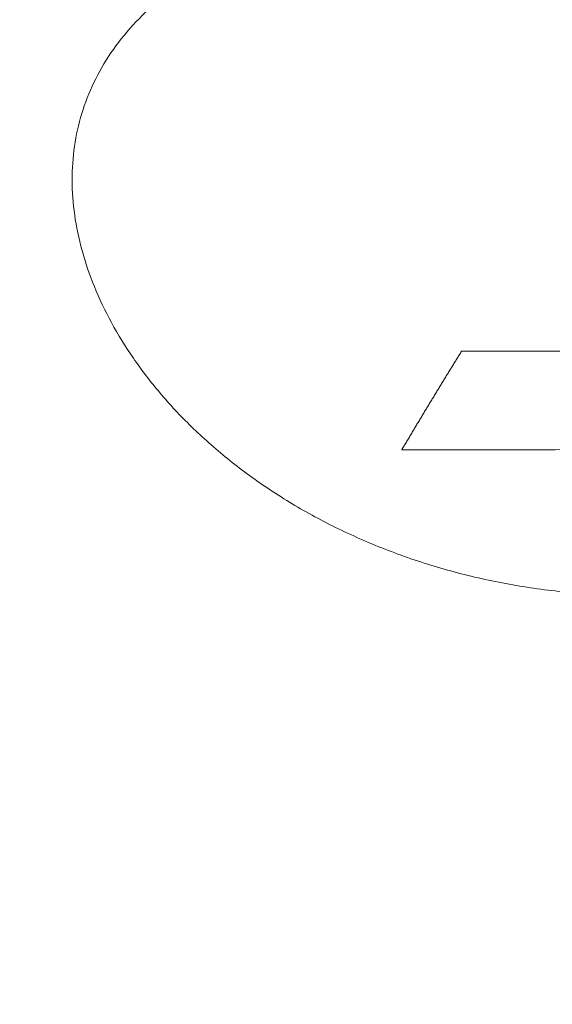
# Model space of a CAD drawing. Header units: millimetres. Extents: x 0 to 594, y 0 to 420.
# Tile 581 of 656: x 302.11 to 304.62, y 367.28 to 371.92. Entities that reach past the tile are written whole.
import ezdxf

# ---------------------------------------------------------------- set-up
doc = ezdxf.new("R2010")
doc.units = ezdxf.units.MM
doc.layers.add('1', color=7, linetype='Continuous', true_color=0xffffff)
doc.styles.add('Arial Unicode MS', font='txt')
doc.dimstyles.get("Standard").update_dxf_attribs({"dimtxt": 0.18, "dimasz": 0.18, "dimexe": 0.18, "dimexo": 0.0625, "dimgap": 0.09, "dimtad": 0, "dimtih": 1, "dimtoh": 1, "dimdec": 4, "dimzin": 0, "dimdsep": 46, "dimtxsty": 'Standard', "dimcen": 0.09, "dimadec": 0, "dimazin": 0, "dimtfac": 1, "dimtdec": 4, "dimtofl": 0, "dimtmove": 0, "dimatfit": 3, "dimfxl": 0, "dimtolj": 1, "dimtzin": 0, "dimarcsym": 0})

# ---------------------------------------------------------------- blocks, each defined once
blk = doc.blocks.new('_U2')
at = {"layer": '1', "color": 18, "lineweight": 13}
for p, q in [((142.3008, 334.4792), (142.3008, 394.7968)), ((368.28, 363.0393), (368.28, 394.7968)), ((142.3008, 392.7968), (235.4192, 392.7968)), ((368.28, 392.7968), (275.1617, 392.7968))]:
    blk.add_line(p, q, dxfattribs=at)
at = {"layer": '1', "color": 18}
for points in [[(142.3008, 392.7968), (145.8008, 393.7346), (145.8008, 391.8589)], [(368.28, 392.7968), (364.78, 391.8589), (364.78, 393.7346)]]:
    blk.add_solid(points, dxfattribs=at)
at = {"layer": '1', "color": 18, "linetype": 'Continuous', "lineweight": 13, "char_height": 2.5, "attachment_point": 7, "line_spacing_factor": 1.047437, "style": 'Arial Unicode MS'}
for s, insert in [('\\fArial Unicode MS|b0|i0;\\W1.0000; LIFT POINT SPAN', (244.1567, 390.9192)), ('\\fArial Unicode MS|b0|i0;\\W1.0000;4.5', (237.0517, 390.9192))]:
    blk.add_mtext(s, dxfattribs=dict(at, insert=insert))

msp = doc.modelspace()

# ---------------------------------------------------------------- linework, layer by layer
at = {"layer": '1', "color": 155, "linetype": 'Continuous', "lineweight": 13}
for points, knots in [([(305.0072, 369.2041), (304.9171, 369.204), (304.8266, 369.2076), (304.6466, 369.2221), (304.557, 369.2331), (304.3802, 369.2622), (304.2929, 369.2804), (304.1215, 369.3236), (304.0374, 369.3486), (303.873, 369.405), (303.7927, 369.4365), (303.637, 369.5051), (303.5616, 369.5423), (303.4165, 369.6219), (303.3468, 369.6643), (303.2137, 369.7533), (303.1503, 369.8), (303.0303, 369.897), (302.9738, 369.9472), (302.8679, 370.0505), (302.8185, 370.1035), (302.7271, 370.2115), (302.6851, 370.2664), (302.6086, 370.3776), (302.5741, 370.4338), (302.5126, 370.5467), (302.4857, 370.6034), (302.4395, 370.7167), (302.4202, 370.7733), (302.3892, 370.886), (302.3776, 370.942), (302.3619, 371.0529), (302.3579, 371.1077), (302.3577, 371.216), (302.3614, 371.2693), (302.3765, 371.3741), (302.3879, 371.4254), (302.4184, 371.5259), (302.4375, 371.5749), (302.4833, 371.6704), (302.5101, 371.7168), (302.5712, 371.8068), (302.6056, 371.8503), (302.682, 371.9342), (302.7239, 371.9746), (302.8153, 372.0518), (302.8647, 372.0887), (302.9708, 372.159), (303.0274, 372.1923), (303.1475, 372.2551), (303.2111, 372.2846), (303.3445, 372.3398), (303.4143, 372.3655), (303.5597, 372.4129), (303.6352, 372.4346), (303.7911, 372.4741), (303.8714, 372.4918), (304.036, 372.5234), (304.1202, 372.5372), (304.2917, 372.5608), (304.379, 372.5707), (304.5559, 372.5866), (304.6455, 372.5926), (304.8255, 372.6007), (304.9159, 372.6028), (305.0061, 372.603)], [0, 0, 0, 0, 0.03125, 0.03125, 0.0625, 0.0625, 0.09375, 0.09375, 0.125, 0.125, 0.15625, 0.15625, 0.1875, 0.1875, 0.21875, 0.21875, 0.25, 0.25, 0.28125, 0.28125, 0.3125, 0.3125, 0.34375, 0.34375, 0.375, 0.375, 0.40625, 0.40625, 0.4375, 0.4375, 0.46875, 0.46875, 0.5, 0.5, 0.53125, 0.53125, 0.5625, 0.5625, 0.59375, 0.59375, 0.625, 0.625, 0.65625, 0.65625, 0.6875, 0.6875, 0.71875, 0.71875, 0.75, 0.75, 0.78125, 0.78125, 0.8125, 0.8125, 0.84375, 0.84375, 0.875, 0.875, 0.90625, 0.90625, 0.9375, 0.9375, 0.96875, 0.96875, 1, 1, 1, 1]), ([(303.9117, 369.8895), (303.9135, 369.8926), (303.9172, 369.8989), (303.9228, 369.9082), (303.9283, 369.9176), (303.9339, 369.9269), (303.9395, 369.9362), (303.945, 369.9455), (303.9506, 369.9548), (303.9561, 369.9641), (303.9617, 369.9734), (303.9672, 369.9827), (303.9728, 369.992), (303.9783, 370.0012), (303.9839, 370.0105), (303.9894, 370.0197), (303.995, 370.029), (304.0005, 370.0382), (304.0061, 370.0474), (304.0116, 370.0566), (304.0171, 370.0658), (304.0227, 370.075), (304.0282, 370.0841), (304.0338, 370.0933), (304.0393, 370.1025), (304.0448, 370.1116), (304.0504, 370.1207), (304.0559, 370.1299), (304.0614, 370.139), (304.067, 370.1481), (304.0725, 370.1572), (304.078, 370.1663), (304.0835, 370.1754), (304.0891, 370.1844), (304.0946, 370.1935), (304.1001, 370.2026), (304.1056, 370.2116), (304.1112, 370.2206), (304.1167, 370.2296), (304.1222, 370.2387), (304.1277, 370.2477), (304.1332, 370.2567), (304.1388, 370.2656), (304.1443, 370.2746), (304.1498, 370.2836), (304.1553, 370.2925), (304.1608, 370.3015), (304.1663, 370.3104), (304.1718, 370.3193), (304.1774, 370.3282), (304.1829, 370.3371), (304.1884, 370.346), (304.192, 370.352), (304.1939, 370.3549)], [0, 0, 0, 0, 0.019608, 0.039216, 0.058824, 0.078431, 0.098039, 0.117647, 0.137255, 0.156863, 0.176471, 0.196078, 0.215686, 0.235294, 0.254902, 0.27451, 0.294117, 0.313725, 0.333333, 0.352941, 0.372549, 0.392157, 0.411764, 0.431372, 0.45098, 0.470588, 0.490196, 0.509804, 0.529412, 0.549019, 0.568627, 0.588235, 0.607843, 0.627451, 0.647059, 0.666666, 0.686274, 0.705882, 0.72549, 0.745098, 0.764706, 0.784314, 0.803921, 0.823529, 0.843137, 0.862745, 0.882353, 0.901961, 0.921569, 0.941176, 0.960784, 0.980392, 1, 1, 1, 1]), ([(306.8044, 369.895), (306.6437, 369.8947), (306.3223, 369.8941), (305.8402, 369.8932), (305.358, 369.8922), (304.8759, 369.8913), (304.3938, 369.8904), (304.0724, 369.8898), (303.9117, 369.8895)], [0, 0, 0, 0, 0.166667, 0.333333, 0.5, 0.666667, 0.833333, 1, 1, 1, 1])]:
    msp.add_open_spline(points, degree=3, knots=knots, dxfattribs=at)
msp.add_open_spline([(304.1939, 370.3549), (304.6486, 370.3559), (305.5579, 370.3577), (306.4673, 370.3596), (306.922, 370.3605)], degree=3, dxfattribs=at)

# ---------------------------------------------------------------- dimensions: what is measured, and where the dimension line sits
at = {"layer": '1', "color": 18, "linetype": 'Continuous', "lineweight": 13}
dim = msp.add_linear_dim(base=(142.3008, 392.7968), p1=(368.28, 363.0393), p2=(142.3008, 334.4792), text=' <> \\fArial Unicode MS|b0|i0;\\C18;{\\H1.00x;\\fArial Unicode MS|b0|i0; LIFT POINT SPAN\\fArial Unicode MS|b0|i0;}\\C18;', dimstyle='Standard', override={"dimtxt": 2.5, "dimasz": 3.5, "dimexe": 2, "dimexo": 0, "dimgap": 1.5, "dimtih": 1, "dimtoh": 1, "dimdec": 1, "dimlfac": 0.02, "dimzin": 8, "dimdsep": 46, "dimlunit": 2, "dimtxsty": 'Arial Unicode MS', "dimsah": 1, "dimse1": 0, "dimse2": 0, "dimsd1": 0, "dimsd2": 0, "dimclrd": 18, "dimclre": 18, "dimclrt": 18, "dimtol": 0, "dimtm": -0.1, "dimtfac": 1.4, "dimtdec": 2, "dimtofl": 1, "dimtmove": 0, "dimtzin": 8, "dimlwd": 13, "dimlwe": 13}, dxfattribs=at)
dim.commit()
dim.dimension.update_dxf_attribs({"geometry": '_U2', "text_midpoint": (255.2904, 392.7968), "dimtype": 160})

doc.saveas('drawing.dxf')
